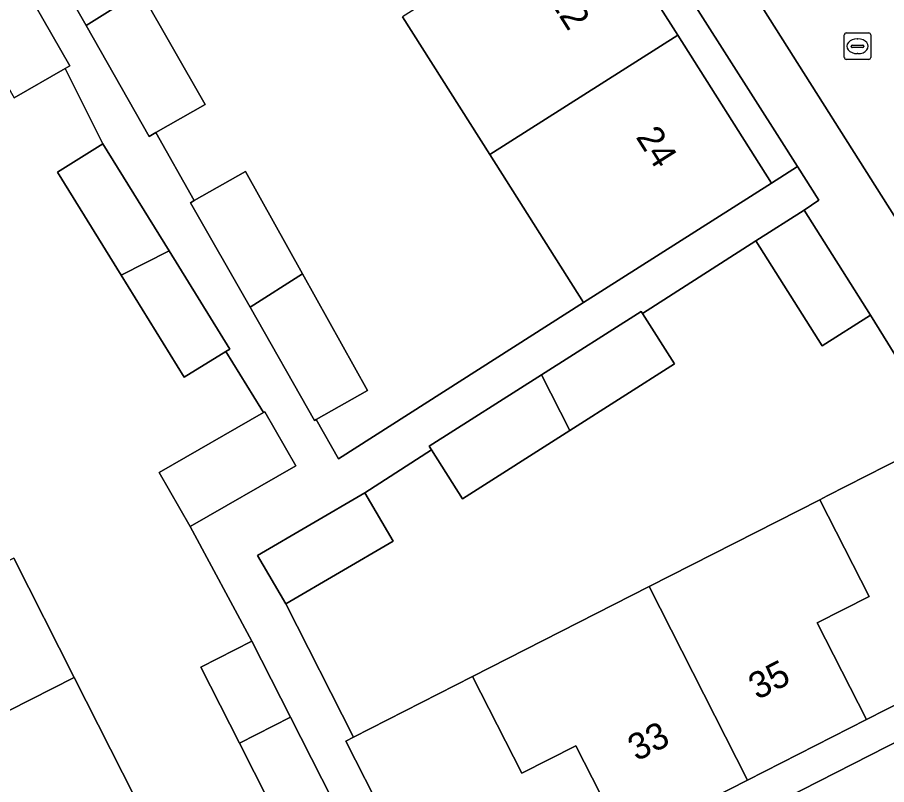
# Model space of a CAD drawing. Extents: x 162344 to 162869, y 381217 to 381818.
# Drawn here: x 162493.3 to 162526.14, y 381544.36 to 381573.33 of the extents above; entities that cross this region are included whole.
import ezdxf

# ---------------------------------------------------------------- set-up
doc = ezdxf.new("R2010")
doc.units = 0
for name, color, linetype in [('IMGEO_Erf', 7, 'Continuous'), ('IMGEO_Muur', 7, 'Continuous'), ('IMGEO_Pand', 7, 'Continuous'), ('IMGEO_Pand_nummerreeks', 7, 'Continuous'), ('IMGEO_Rijbaan_lokaal_open', 7, 'Continuous'), ('IMGEO_Rioolput', 7, 'Continuous'), ('IMGEO_Voetpad_open', 7, 'Continuous')]:
    doc.layers.add(name, color=color, linetype=linetype)

msp = doc.modelspace()

# ---------------------------------------------------------------- linework, layer by layer
at = {"layer": 'IMGEO_Erf'}
for points in [[(162500, 381603.428), (162482.857, 381630.326), (162481.918, 381629.814), (162481.958, 381629.752), (162482.007, 381629.783), (162485.338, 381624.533), (162488.628, 381619.345), (162491.92, 381614.157), (162495.211, 381608.969), (162498.502, 381603.78), (162501.793, 381598.593), (162505.084, 381593.404), (162508.375, 381588.216), (162511.667, 381583.028), (162514.958, 381577.839), (162518.25, 381572.651), (162521.79, 381567.07), (162522.773, 381567.696), (162522.094, 381568.761)], [(162523.625, 381555.117), (162523.899, 381555.258), (162528.355, 381557.526), (162525.538, 381562.087), (162523.706, 381560.928), (162521.196, 381564.895), (162516.921, 381562.142), (162518.128, 381560.24), (162514.176, 381557.73), (162510.117, 381555.152), (162508.942, 381557.004), (162506.422, 381555.381), (162507.493, 381553.553), (162503.446, 381551.184), (162506.006, 381546.152), (162510.497, 381548.437), (162517.175, 381551.836)], [(162532.638, 381549.091), (162532.073, 381550.22), (162525.378, 381546.813), (162520.892, 381544.53), (162516.259, 381542.172), (162509.427, 381538.695), (162509.986, 381537.559)]]:
    msp.add_lwpolyline(points, close=True, dxfattribs=at)
for points in [[(162497.95, 381574.323), (162500.393, 381570.038), (162498.528, 381568.975), (162499.984, 381566.41), (162501.917, 381567.51), (162504.072, 381563.644), (162506.525, 381559.243), (162504.594, 381558.143), (162505.429, 381556.664), (162514.696, 381562.558), (162511.145, 381568.155), (162507.854, 381573.343)], [(162493.17, 381552.905), (162495.445, 381548.407), (162497.722, 381543.904), (162500.984, 381537.454), (162506.739, 381540.345), (162506.208, 381541.402), (162504.438, 381540.503), (162501.689, 381545.918), (162500.228, 381548.796), (162502.162, 381549.778), (162499.827, 381554.108), (162498.658, 381556.144), (162502.602, 381558.408), (162502.497, 381558.578), (162501.174, 381560.712), (162499.606, 381559.742), (162497.224, 381563.592), (162494.814, 381567.487), (162496.533, 381568.551), (162495.112, 381571.395), (162493.18, 381570.294)]]:
    msp.add_lwpolyline(points, dxfattribs=at)
at = {"layer": 'IMGEO_Muur'}
msp.add_lwpolyline([(162528.355, 381557.526), (162525.538, 381562.087)], dxfattribs=at)
at = {"layer": 'IMGEO_Pand'}
for points in [[(162493.898, 381577.132), (162493.64, 381576.985), (162495.897, 381573.025), (162497.95, 381574.323), (162495.747, 381578.187)], [(162514.958, 381577.839), (162507.854, 381573.343), (162511.145, 381568.155), (162518.25, 381572.651)], [(162492.949, 381575.568), (162490.799, 381574.472), (162493.18, 381570.294), (162495.112, 381571.395), (162495.286, 381571.494)], [(162497.95, 381574.323), (162495.897, 381573.025), (162498.285, 381568.836), (162498.528, 381568.975), (162500.393, 381570.038)], [(162518.25, 381572.651), (162511.145, 381568.155), (162514.696, 381562.558), (162521.79, 381567.07)], [(162497.224, 381563.592), (162499.033, 381564.511), (162496.533, 381568.551), (162494.814, 381567.487)], [(162499.984, 381566.41), (162499.846, 381566.331), (162502.096, 381562.38), (162504.072, 381563.644), (162501.917, 381567.51)], [(162523.028, 381566.054), (162521.196, 381564.895), (162523.706, 381560.928), (162525.538, 381562.087)], [(162499.033, 381564.511), (162497.224, 381563.592), (162499.606, 381559.742), (162501.174, 381560.712), (162501.325, 381560.806)], [(162504.072, 381563.644), (162502.096, 381562.38), (162504.529, 381558.106), (162504.594, 381558.143), (162506.525, 381559.243)], [(162516.921, 381562.142), (162516.87, 381562.222), (162513.107, 381559.832), (162514.176, 381557.73), (162518.128, 381560.24)], [(162514.176, 381557.73), (162513.107, 381559.832), (162508.859, 381557.134), (162508.942, 381557.004), (162510.117, 381555.152)], [(162502.602, 381558.408), (162498.658, 381556.144), (162499.827, 381554.108), (162503.819, 381556.4), (162502.65, 381558.436)], [(162525.378, 381546.813), (162532.073, 381550.22), (162528.355, 381557.526), (162523.899, 381555.258), (162523.625, 381555.117), (162525.484, 381551.465), (162523.52, 381550.466)], [(162503.446, 381551.184), (162507.493, 381553.553), (162506.422, 381555.381), (162502.375, 381553.012)], [(162520.892, 381544.53), (162525.378, 381546.813), (162523.52, 381550.466), (162525.484, 381551.465), (162523.625, 381555.117), (162517.175, 381551.836)], [(162493.17, 381552.905), (162489.624, 381551.104), (162488.569, 381553.181), (162484.716, 381551.224), (162488.041, 381544.647), (162495.445, 381548.407)], [(162516.259, 381542.172), (162520.892, 381544.53), (162517.175, 381551.836), (162510.497, 381548.437), (162512.355, 381544.785), (162514.399, 381545.825)], [(162501.689, 381545.918), (162503.623, 381546.9), (162502.162, 381549.778), (162500.228, 381548.796)], [(162497.722, 381543.904), (162495.445, 381548.407), (162488.041, 381544.647), (162491.312, 381538.178), (162495.188, 381540.147), (162494.191, 381542.111)], [(162514.399, 381545.825), (162512.355, 381544.785), (162510.497, 381548.437), (162506.006, 381546.152), (162505.709, 381546.001), (162507.159, 381543.152), (162509.427, 381538.695), (162516.259, 381542.172)], [(162503.623, 381546.9), (162501.689, 381545.918), (162504.438, 381540.503), (162506.208, 381541.402), (162506.372, 381541.485)]]:
    msp.add_lwpolyline(points, close=True, dxfattribs=at)
at = {"layer": 'IMGEO_Rijbaan_lokaal_open'}
msp.add_lwpolyline([(162508.323, 381602.896), (162508.241, 381602.992), (162508.054, 381603.286), (162504.221, 381600.859), (162509.771, 381592.107), (162519.683, 381576.506), (162528.482, 381562.594), (162533.548, 381554.605), (162536.173, 381550.404), (162540.033, 381552.852), (162539.912, 381553.029), (162531.859, 381565.804), (162530.041, 381568.705), (162527.79, 381572.233)], close=True, dxfattribs=at)
at = {"layer": 'IMGEO_Rioolput'}
for p, q in [((162524.545, 381571.812), (162524.545, 381572.664)), ((162524.62, 381572.738), (162525.472, 381572.738)), ((162525.546, 381572.664), (162525.546, 381571.812)), ((162524.804, 381572.232), (162524.804, 381572.244)), ((162524.847, 381572.281), (162525.245, 381572.281)), ((162525.033, 381572.518), (162525.058, 381572.518)), ((162525.288, 381572.244), (162525.288, 381572.232)), ((162525.242, 381572.195), (162524.844, 381572.195)), ((162525.056, 381571.958), (162525.031, 381571.958)), ((162525.472, 381571.738), (162524.62, 381571.738))]:
    msp.add_line(p, q, dxfattribs=at)
for points in [[(162524.545, 381571.812), (162524.545, 381572.664)], [(162524.62, 381572.738), (162525.472, 381572.738)], [(162525.546, 381572.664), (162525.546, 381571.812)], [(162525.472, 381571.738), (162524.62, 381571.738)]]:
    msp.add_lwpolyline(points, dxfattribs=at)
for centre, radius, start, end in [((162524.622, 381572.662), 0.0765, 91.552, 178.448), ((162524.622, 381572.662), 0.0765, 91.552, 178.448), ((162525.47, 381572.662), 0.0765, 1.552, 88.448), ((162525.47, 381572.662), 0.0765, 1.552, 88.448), ((162524.844, 381572.241), 0.0403, 85.8775, 175.7526), ((162524.841, 381572.231), 0.0366, 178.938, 274.7102), ((162525.245, 381572.238), 0.043, 264.8664, 352.4533), ((162525.249, 381572.243), 0.0386, 1.7309, 96.639), ((162524.622, 381571.814), 0.0765, 181.552, 268.448), ((162524.622, 381571.814), 0.0765, 181.552, 268.448), ((162525.47, 381571.814), 0.0765, 271.552, 358.448), ((162525.47, 381571.814), 0.0765, 271.552, 358.448)]:
    msp.add_arc(centre, radius, start, end, dxfattribs=at)
for centre, major_axis, ratio, start_param, end_param in [((162525.032, 381572.238), (-0.387, 0.002), 0.722429, 4.712389, 7.853982), ((162525.057, 381572.238), (-0.39, 0.002), 0.717154, 1.570796, 4.712389)]:
    msp.add_ellipse(centre, major_axis=major_axis, ratio=ratio, start_param=start_param, end_param=end_param, dxfattribs=at)
at = {"layer": 'IMGEO_Voetpad_open'}
for points in [[(162472.704, 381650.202), (162472.225, 381650.761), (162464.301, 381660.45), (162461.143, 381664.345), (162453.433, 381673.852), (162452.016, 381672.565), (162460.935, 381661.289), (162471.067, 381648.837), (162472.56, 381646.493), (162481.795, 381631.988), (162482.857, 381630.326), (162500, 381603.428), (162522.094, 381568.761), (162522.773, 381567.696), (162523.584, 381566.423), (162523.028, 381566.054), (162525.538, 381562.087), (162528.355, 381557.526), (162532.073, 381550.22), (162532.638, 381549.091), (162533.893, 381543.857)], [(162536.173, 381550.404), (162533.548, 381554.605), (162528.482, 381562.594), (162519.683, 381576.506), (162509.771, 381592.107), (162504.221, 381600.859), (162502.811, 381603.082), (162500.464, 381606.783), (162491.687, 381620.613), (162482.235, 381635.536), (162480.538, 381638.212), (162479.529, 381637.56), (162475.997, 381643.106), (162473.959, 381646.306)], [(162533.181, 381543.553), (162533.404, 381543.643), (162533.689, 381543.768), (162533.893, 381543.857), (162532.638, 381549.091), (162509.986, 381537.559), (162508.501, 381536.927), (162507.307, 381539.243), (162497.363, 381534.965), (162497.202, 381535.283), (162493.857, 381533.592), (162493.913, 381533.481), (162493.347, 381533.215), (162453.435, 381611.809), (162453.968, 381612.034), (162453.886, 381612.196), (162461.304, 381615.919), (162461.371, 381615.787), (162465.983, 381618.274)], [(162507.159, 381543.152), (162505.709, 381546.001), (162506.006, 381546.152), (162503.446, 381551.184), (162502.375, 381553.012), (162506.422, 381555.381), (162508.942, 381557.004), (162508.859, 381557.134), (162513.107, 381559.832), (162516.87, 381562.222), (162516.921, 381562.142), (162521.196, 381564.895), (162523.028, 381566.054), (162523.584, 381566.423), (162522.773, 381567.696), (162521.79, 381567.07), (162514.696, 381562.558), (162505.429, 381556.664), (162504.594, 381558.143), (162504.529, 381558.106), (162502.096, 381562.38), (162499.846, 381566.331), (162499.984, 381566.41), (162498.528, 381568.975), (162498.285, 381568.836), (162495.897, 381573.025), (162493.64, 381576.985)], [(162492.949, 381575.568), (162495.286, 381571.494), (162495.112, 381571.395), (162496.533, 381568.551), (162499.033, 381564.511), (162501.325, 381560.806), (162501.174, 381560.712), (162502.497, 381558.578), (162502.602, 381558.408), (162502.65, 381558.436), (162503.819, 381556.4), (162499.827, 381554.108), (162502.162, 381549.778), (162503.623, 381546.9), (162506.372, 381541.485)]]:
    msp.add_lwpolyline(points, dxfattribs=at)

# ---------------------------------------------------------------- texts
at = {"layer": 'IMGEO_Pand_nummerreeks'}
for s, rotation, p in [('22', 302.3318, (162513.344, 381574.028)), ('24', 302.3318, (162516.645, 381568.813)), ('35', 26.9725, (162521.256, 381547.543)), ('33', 26.9724, (162516.696, 381545.222))]:
    msp.add_text(s, height=1, rotation=rotation, dxfattribs=at).set_placement(p)

doc.saveas('drawing.dxf')
